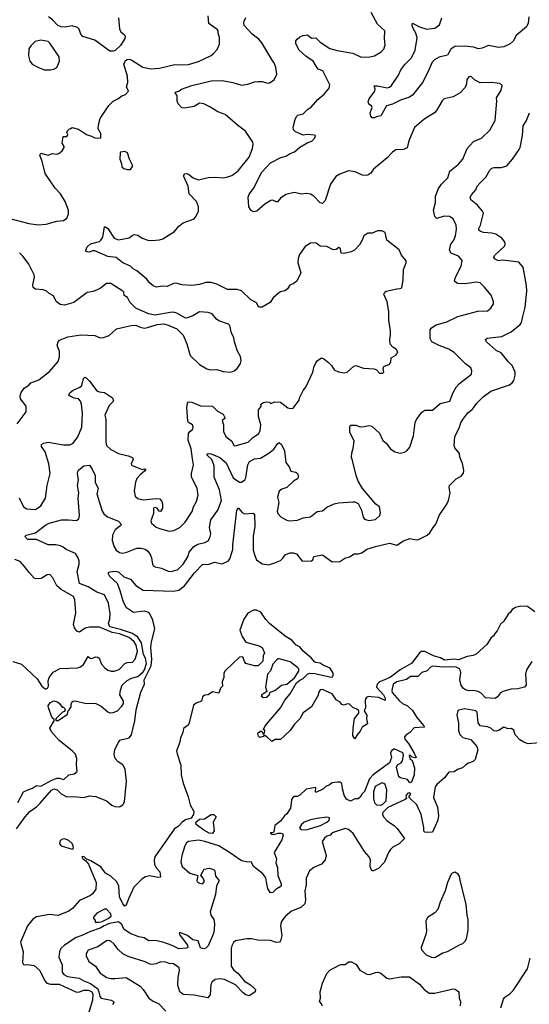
# Model space of a CAD drawing. Extents: x 1690054 to 1842981, y 782881 to 914114.
# Tile 571 of 656: x 1796940 to 1801662, y 852978 to 862098. Entities that reach past the tile are written whole.
import ezdxf

# ---------------------------------------------------------------- set-up
doc = ezdxf.new("R2010")
doc.units = 0

msp = doc.modelspace()

# ---------------------------------------------------------------- linework, layer by layer
at = {"layer": '0CON10XD'}
for points in [[(1801058.5, 858761.5), (1801126.7, 858815), (1801130, 858845), (1801120, 858875), (1801071.7, 858911.7), (1800965, 859016.9), (1800915.4, 859045.4), (1800825, 859080.9), (1800758.1, 859115), (1800743.9, 859145), (1800744.5, 859225), (1800756, 859245), (1800799.1, 859270.9), (1800898.8, 859301.2), (1801000.7, 859349.3), (1801185, 859399.2), (1801275, 859401.2), (1801306, 859425), (1801328.8, 859465), (1801331.2, 859485), (1801307.6, 859547.6), (1801244, 859625), (1801205, 859662.5), (1801173.2, 859666.8), (1801065, 859650.5), (1800995.5, 859655.5), (1800970, 859675), (1800970.8, 859695), (1800983.3, 859726.7), (1801030.6, 859815), (1801038.3, 859868.3), (1801005, 859909.2), (1800936.2, 859935), (1800922.5, 859965), (1800935, 860018.8), (1800960.8, 860055), (1800979.1, 860095), (1800987, 860157), (1800982.5, 860195), (1800957.5, 860255), (1800923.3, 860275), (1800871.4, 860278.6), (1800805, 860257.5), (1800785, 860274.2), (1800774.1, 860335), (1800792.6, 860405), (1800791.4, 860465), (1800820, 860535), (1800849.2, 860575), (1800908, 860635), (1800923.8, 860695), (1801003.6, 860756.4), (1801044.4, 860805.6), (1801085.5, 860904.5), (1801145, 860971.1), (1801217.7, 861002.3), (1801296.7, 861075), (1801345.7, 861164.3), (1801360, 861345), (1801357.5, 861375), (1801400, 861445), (1801410, 861485), (1801406.4, 861496.4), (1801385, 861506.7), (1801315, 861516.2), (1801205, 861514), (1801155, 861542), (1801125, 861568.8), (1801105, 861573.3), (1801082, 861545), (1801079.2, 861505), (1801068.3, 861471.7), (1801019.7, 861420.3), (1800955.8, 861384.2), (1800874.2, 861365.8), (1800855, 861346.7), (1800803.2, 861256.8), (1800784.4, 861235.6), (1800683.8, 861175), (1800598.7, 861101.3), (1800545.8, 860975), (1800528.6, 860911.4), (1800495, 860897.1), (1800426, 860894), (1800395, 860871.2), (1800345, 860820), (1800218.8, 860715), (1800192.7, 860677.3), (1800165, 860658.8), (1800145, 860654), (1800115, 860658), (1800048.3, 860688.3), (1799985, 860697.5), (1799905, 860668.8), (1799867.5, 860645), (1799818.6, 860575), (1799770, 860425), (1799745, 860396.7), (1799725, 860403.3), (1799665, 860464), (1799635, 860483.8), (1799595, 860488), (1799555, 860482.5), (1799482.7, 860497.3), (1799405, 860480), (1799356.7, 860445), (1799328.8, 860411.2), (1799315, 860410), (1799285, 860426.7), (1799267.5, 860425), (1799210.9, 860389.1), (1799136.7, 860325), (1799105, 860318.8), (1799085, 860330), (1799062.9, 860365), (1799058, 860455), (1799067.3, 860482.7), (1799106.2, 860536.2), (1799182.5, 860685), (1799265, 860772.7), (1799358.3, 860821.7), (1799405, 860834.1), (1799445, 860859.1), (1799485, 860873.6), (1799535, 860917.1), (1799608.6, 860961.4), (1799645.5, 860974.5), (1799673.3, 861005), (1799680, 861025), (1799669.3, 861029.3), (1799605, 861036.2), (1799565, 861028.8), (1799495, 861058.8), (1799477.6, 861077.6), (1799473.1, 861103.1), (1799491.1, 861175), (1799505, 861202.5), (1799517, 861213), (1799565, 861227.5), (1799609.7, 861270.3), (1799641.3, 861288.7), (1799701.1, 861358.9), (1799761.7, 861408.3), (1799805.9, 861464.1), (1799813.8, 861495), (1799748.8, 861625), (1799705, 861641.2), (1799695, 861652.5), (1799659.4, 861715), (1799589.5, 861759.5), (1799529.2, 861815), (1799497.5, 861875), (1799498.3, 861901.7), (1799510.5, 861919.5), (1799535, 861938.8), (1799565, 861951.2), (1799605, 861958), (1799645, 861927.1), (1799685, 861931.2), (1799725, 861890), (1799812.9, 861832.9), (1799882.4, 861812.4), (1800025, 861787.5), (1800105, 861750), (1800185, 861754), (1800227.5, 861765), (1800290.3, 861799.7), (1800314, 861825), (1800325.6, 861865), (1800320, 861925), (1800323.9, 861993.9), (1800255, 862056.7), (1800197.1, 862165)], [(1796835, 860259.4), (1797025, 860210), (1797115, 860198.8), (1797185, 860204.2), (1797285, 860231.2), (1797345, 860238), (1797375, 860260), (1797392.7, 860297.3), (1797391.4, 860335), (1797361.4, 860415), (1797318.6, 860485), (1797268.2, 860538.2), (1797176, 860675), (1797149.4, 860789.4), (1797128, 860835), (1797126.2, 860845), (1797135, 860862.5), (1797205, 860842.5), (1797245, 860860), (1797285, 860853.3), (1797301.7, 860858.3), (1797332.5, 860885), (1797352.5, 860915), (1797352.5, 860925), (1797333.3, 860955), (1797343, 861017), (1797375, 861017.5), (1797382.5, 861025), (1797386.7, 861035), (1797377.5, 861055), (1797381.7, 861068.3), (1797401.7, 861088.3), (1797415, 861090), (1797425, 861100), (1797485, 861083.3), (1797557.5, 861035), (1797605, 861020), (1797635, 861003.3), (1797665, 861000), (1797690, 861005), (1797690, 861045), (1797666.4, 861086.4), (1797668.8, 861125), (1797685, 861182.5), (1797766.6, 861303.4), (1797806.2, 861345), (1797855, 861367.5), (1797880.3, 861389.7), (1797918.8, 861405), (1797947.5, 861435), (1797930, 861475), (1797943, 861517), (1797937.5, 861575), (1797903.8, 861685), (1797920.7, 861719.3), (1797935, 861730), (1797955, 861733.3), (1797977.5, 861725), (1798079.3, 861659.3), (1798155, 861642.2), (1798235, 861650.5), (1798376.9, 861683.1), (1798445, 861678.8), (1798505, 861684.4), (1798595, 861710), (1798713.3, 861766.7), (1798735.5, 861784.5), (1798768.7, 861821.3), (1798789.7, 861870.3), (1798792.5, 861935), (1798778, 861975), (1798780, 861995), (1798773.8, 862005), (1798691.7, 862061.7), (1798685.3, 862135)], [(1797855.8, 862115), (1797864.4, 862015), (1797877.5, 861985), (1797909.7, 861959.7), (1797916, 861945), (1797914, 861925), (1797875, 861858), (1797825, 861814.2), (1797805, 861805.8), (1797775, 861807.5), (1797635, 861908.1), (1797525, 861942.2), (1797505, 861964.2), (1797490.2, 862010.2), (1797475, 862025.6), (1797425, 862042.9), (1797361.4, 862028.6), (1797325, 862031.8), (1797292.2, 862045), (1797245, 862097.5), (1797206.2, 862125)], [(1798305, 859625.6), (1798265, 859630), (1798205, 859621.9), (1798175, 859634.2), (1798141.3, 859661.3), (1798117.5, 859695), (1798025, 859770.8), (1797990.7, 859790.7), (1797966.1, 859816.1), (1797895, 859847.3), (1797835, 859894.4), (1797755, 859904.4), (1797635, 859956), (1797615, 859958), (1797585, 859946.2), (1797565, 859946.7), (1797550, 859955), (1797566, 859995), (1797595, 860022.5), (1797680, 860045), (1797692.5, 860055), (1797708.8, 860085), (1797725, 860180), (1797735, 860180), (1797756, 860165), (1797816, 860076), (1797855, 860058.8), (1797955, 860076.7), (1797985, 860103.3), (1798005, 860108.8), (1798035, 860103.3), (1798075.8, 860075.8), (1798125.8, 860055.8), (1798165, 860052.5), (1798235, 860058.8), (1798265, 860068), (1798335, 860111.2), (1798373.3, 860135), (1798414.1, 860185.9), (1798454.3, 860215.7), (1798555, 860253.8), (1798575, 860280), (1798595.8, 860325), (1798595.8, 860364.2), (1798579.2, 860415), (1798511.2, 860485), (1798500, 860555), (1798460, 860645), (1798461.2, 860658.8), (1798470.7, 860669.3), (1798485, 860672.5), (1798505, 860666.2), (1798546.7, 860635), (1798595, 860615.8), (1798685, 860636.9), (1798755, 860640), (1798825, 860633.8), (1798867.8, 860642.2), (1798905, 860655.6), (1798965, 860698.6), (1799065.7, 860825), (1799098.1, 860905), (1799104.2, 860945), (1799099.2, 860965), (1799032, 861065), (1798958.3, 861121.7), (1798845, 861219.2), (1798775, 861246), (1798696.7, 861295), (1798645, 861318.6), (1798605, 861325.8), (1798555, 861295.8), (1798465, 861278.8), (1798442.3, 861282.3), (1798408.3, 861318.3), (1798400, 861345), (1798400, 861395), (1798383.3, 861415), (1798381.7, 861428.3), (1798415, 861436.7), (1798437.5, 861455), (1798535, 861490), (1798715, 861533.1), (1798815, 861535.6), (1798915, 861516.9), (1798995, 861493.1), (1799055, 861500), (1799115, 861522), (1799145, 861525.8), (1799185.8, 861525.8), (1799235, 861512), (1799255, 861513.8), (1799297.3, 861542.7), (1799321.2, 861595), (1799314, 861655), (1799299.1, 861699.1), (1799286.2, 861715), (1799184.4, 861885), (1799155, 861918.1), (1799094, 861965), (1799020.4, 862045), (1799015.4, 862065), (1799019.1, 862085), (1799035, 862119.2)], [(1801655.8, 862125), (1801650.8, 862065), (1801635, 862033.3), (1801539.3, 861950.7), (1801510.6, 861899.4), (1801485, 861874.2), (1801425, 861848.1), (1801375, 861841.5), (1801285, 861860.6), (1801225, 861834.3), (1801191.7, 861828.3), (1801145, 861845.4), (1801061.7, 861851.7), (1800970.2, 861849.8), (1800934, 861825), (1800905, 861770.8), (1800825, 861750.4), (1800783.2, 861726.8), (1800762.5, 861705), (1800730, 861635), (1800675, 861520.8), (1800579.2, 861400.8), (1800545, 861377.8), (1800475, 861355.7), (1800395, 861316), (1800339.2, 861300.8), (1800285, 861206.7), (1800245, 861200), (1800225, 861190), (1800205, 861190), (1800192.5, 861205), (1800186.2, 861235), (1800205.9, 861285.9), (1800199.5, 861299.5), (1800175, 861317.5), (1800169.3, 861340.7), (1800176.7, 861365), (1800229.2, 861435), (1800234, 861455), (1800223.3, 861485), (1800255, 861486.7), (1800345, 861466.9), (1800366.2, 861473.8), (1800385, 861489.4), (1800449.5, 861585), (1800472, 861635), (1800510.8, 861685), (1800571.5, 861745), (1800602.9, 861815), (1800621.7, 861931.7), (1800608.9, 861975), (1800584.5, 862015.5), (1800575.8, 862045), (1800580, 862065), (1800645, 862032.9), (1800711.3, 862011.3), (1800785, 862018.6), (1800828.9, 862051.1), (1800851.1, 862115)], [(1797225, 861634.4), (1797255, 861639.4), (1797285, 861656.2), (1797308.9, 861715), (1797305, 861753.3), (1797220.5, 861880.5), (1797203.3, 861895), (1797135, 861909.4), (1797084.3, 861895.7), (1797042.3, 861857.7), (1797025, 861830), (1797021.2, 861765), (1797033.3, 861715), (1797055, 861687.5), (1797115, 861656.2), (1797170, 861635), (1797225, 861634.4)], [(1796910, 854605), (1796990, 854715), (1797034.5, 854765), (1797093.9, 854806.1), (1797129.5, 854840.5), (1797235, 854962.9), (1797256.9, 854973.1), (1797285.9, 854965.9), (1797325, 854926.5), (1797375, 854898.6), (1797435, 854901.9), (1797535, 854894), (1797585, 854910), (1797645, 854903.1), (1797745, 854861.4), (1797793.7, 854823.7), (1797821.1, 854811.1), (1797865, 854808.1), (1797895.4, 854824.6), (1797910, 854855), (1797930, 855045), (1797915.5, 855155), (1797895.3, 855195.3), (1797852.5, 855225), (1797825, 855253.6), (1797814.2, 855295), (1797821.2, 855335), (1797855, 855407.5), (1797875, 855426.7), (1797905.5, 855434.5), (1797954.4, 855445.6), (1797975.4, 855474.6), (1798005.8, 855605), (1798018.4, 855705), (1798061.9, 855868.1), (1798095.5, 855945), (1798094.4, 855985), (1798158, 856112), (1798163.5, 856173.5), (1798154.5, 856285.5), (1798160.5, 856335), (1798192.5, 856455), (1798172.9, 856535), (1798146.5, 856595), (1798136.1, 856606.1), (1798095, 856620), (1797995, 856608.2), (1797929.5, 856649.5), (1797902.6, 856702.6), (1797869.1, 856809.1), (1797845.7, 856875.7), (1797775, 856941.9), (1797762.9, 856965), (1797762.7, 856977.3), (1797775.6, 856984.4), (1797825, 856989.6), (1797855, 856983.6), (1797905, 856936.5), (1797965, 856915.7), (1798016.1, 856856.1), (1798085, 856813.3), (1798365, 856804.6), (1798415, 856813.8), (1798465.7, 856854.3), (1798558.5, 856975), (1798635, 857052.9), (1798695, 857055.5), (1798745, 857072.5), (1798815, 857057.1), (1798874.7, 857085.2), (1798886.5, 857103.5), (1798915, 857190.8), (1798915.2, 857235), (1798951.9, 857555), (1798965, 857576.2), (1799002.5, 857532.5), (1799021.7, 857521.7), (1799098.8, 857528.8), (1799115, 857517.5), (1799119.5, 857405), (1799102.3, 857315), (1799103.6, 857185), (1799120, 857125), (1799135, 857096.2), (1799185, 857059.2), (1799245, 857047.5), (1799295, 857062.9), (1799355, 857088), (1799379.3, 857110.7), (1799401.2, 857145), (1799445, 857160.8), (1799475, 857160.8), (1799505, 857151.2), (1799556.4, 857083.6), (1799645, 857086.7), (1799656.7, 857095), (1799665, 857127.5), (1799745, 857140), (1799835, 857077.5), (1799905, 857080), (1799950.9, 857109.1), (1799995, 857124), (1800038.8, 857151.2), (1800075, 857150), (1800110.9, 857159.1), (1800155, 857193.1), (1800235, 857218.6), (1800365, 857250), (1800435, 857232.5), (1800495, 857270), (1800555, 857293.3), (1800615, 857280), (1800636.4, 857283.6), (1800715, 857323.3), (1800740, 857345), (1800770, 857395), (1800796.7, 857425), (1800828.7, 857511.3), (1800895, 857606), (1800914.4, 857645), (1800927.4, 857712.6), (1800918.9, 857765), (1800922.2, 857785), (1800983.7, 857846.3), (1801029.2, 857870.8), (1801052.9, 857897.1), (1801054.2, 857925), (1801041.6, 857988.4), (1801019.3, 858045), (1801015, 858078.6), (1800972.8, 858132.8), (1800964.2, 858155), (1800971.4, 858238.6), (1801010.8, 858315), (1801025.7, 858365), (1801045, 858396.2), (1801091.7, 858458.3), (1801135, 858490.8), (1801175, 858547.1), (1801234, 858606), (1801305, 858656.4), (1801476.7, 858715), (1801504.2, 858735.8), (1801517.5, 858755), (1801530.8, 858805), (1801530, 858835), (1801502.9, 858895), (1801465, 858932.2), (1801401.4, 859011.4), (1801353.1, 859035), (1801264.2, 859115), (1801256.2, 859135), (1801271.9, 859148.1), (1801406.7, 859163.3), (1801495, 859207.5), (1801575.4, 859274.6), (1801587.8, 859295), (1801601.2, 859348.8), (1801622.8, 859435), (1801639.1, 859585), (1801636.9, 859636.9), (1801605.8, 859805), (1801565, 859851.2), (1801415, 859870), (1801375, 859866), (1801345, 859878.8), (1801333.8, 859895), (1801338, 859915), (1801435, 860003.3), (1801438.8, 860025), (1801431.2, 860045), (1801405.8, 860075.8), (1801351.4, 860111.4), (1801315, 860121.9), (1801237.2, 860127.2), (1801210, 860135), (1801195, 860150), (1801193.3, 860165), (1801210.8, 860195), (1801237.5, 860305), (1801229.2, 860325), (1801181.3, 860381.3), (1801120.7, 860430.7), (1801113.8, 860453.8), (1801124.5, 860475), (1801167.2, 860522.8), (1801179.2, 860555), (1801202, 860585), (1801259.3, 860640.7), (1801295.5, 860704.5), (1801315, 860722.5), (1801335, 860728.9), (1801405, 860728.1), (1801454.1, 860745.9), (1801504.5, 860805), (1801568.5, 860895), (1801577.5, 860915), (1801598.8, 861025), (1801604.3, 861115), (1801633, 861157), (1801662, 861235)], [(1797965, 860710), (1797986.7, 860745), (1797956.4, 860806.4), (1797937.5, 860865), (1797915, 860877.5), (1797875, 860870), (1797870, 860865), (1797867, 860807), (1797883.3, 860765), (1797887.5, 860735), (1797905, 860720), (1797935, 860710), (1797965, 860710)], [(1796935, 857668.8), (1796974, 857585), (1797005, 857568), (1797085, 857562), (1797135, 857596.2), (1797180, 857665), (1797193.8, 857785), (1797221.2, 857895), (1797210.8, 857985), (1797175.6, 858095), (1797143.1, 858145), (1797142.5, 858165), (1797162.8, 858177.2), (1797205, 858184.5), (1797345, 858161.9), (1797405, 858160), (1797435, 858175.8), (1797479.1, 858235), (1797514.6, 858325), (1797521.8, 858455), (1797512, 858538), (1797502.9, 858565), (1797485.8, 858585), (1797443.8, 858593.8), (1797401.2, 858615), (1797396.2, 858625), (1797408, 858645), (1797434.6, 858665.4), (1797496.7, 858695), (1797515, 858711.2), (1797530.8, 858775), (1797544.1, 858785.9), (1797555, 858782), (1797585, 858750.8), (1797655, 858660), (1797675, 858650.6), (1797725, 858645.4), (1797800, 858595), (1797807.9, 858565), (1797768.5, 858525), (1797728, 858435), (1797738.1, 858398.1), (1797738.1, 858185), (1797744.2, 858154.2), (1797785, 858115.7), (1797855, 858080.8), (1797945, 858059.2), (1797985, 858043.3), (1797992.5, 858025), (1797974.1, 857985), (1797975, 857971.5), (1798075, 857932.5), (1798095, 857938.8), (1798107.5, 857935), (1798096.7, 857915), (1798055, 857883.3), (1798025, 857850), (1798011.4, 857815), (1798001.2, 857735), (1798008.8, 857685), (1798035, 857664.2), (1798085, 857652.2), (1798205, 857664.2), (1798239.4, 857659.4), (1798257, 857637), (1798264, 857615), (1798263.8, 857575), (1798245, 857542), (1798232, 857545), (1798212, 857575), (1798195, 857580.8), (1798179.4, 857575), (1798180, 857525), (1798155.8, 857455), (1798160.8, 857435), (1798205, 857398), (1798235, 857384.2), (1798325, 857362), (1798366.4, 857366.4), (1798425, 857394), (1798474, 857445), (1798537, 857543), (1798550, 857585), (1798578.6, 857635), (1798591.9, 857695), (1798584.6, 857754.6), (1798532.1, 857865), (1798532.1, 857895), (1798549.4, 857975), (1798539.5, 858029.5), (1798527.1, 858122.9), (1798500.6, 858205), (1798504.1, 858265.9), (1798515, 858282.9), (1798542.5, 858305), (1798546.9, 858325), (1798542, 858345), (1798505, 858368.6), (1798499.1, 858379.1), (1798489.3, 858505), (1798494.6, 858545.4), (1798505, 858558.8), (1798535, 858555.8), (1798615, 858520.8), (1798725, 858520), (1798773.2, 858473.2), (1798824.2, 858444.2), (1798841.2, 858415), (1798840, 858405), (1798814.3, 858385), (1798826.7, 858345), (1798827.5, 858285), (1798848.3, 858238.3), (1798904.2, 858195), (1798925, 858155.7), (1798935, 858151.1), (1799055.9, 858184.1), (1799096.7, 858225), (1799155, 858266), (1799167.6, 858292.4), (1799173.3, 858345), (1799153, 858423), (1799152.5, 858485), (1799177.5, 858515), (1799172.5, 858535), (1799195, 858551.2), (1799225, 858558), (1799256.2, 858556.2), (1799265, 858543.3), (1799305, 858558.6), (1799355.6, 858555.6), (1799425, 858503.3), (1799445, 858496.7), (1799475, 858500), (1799530, 858575), (1799532.5, 858595), (1799565.8, 858664.2), (1799592.5, 858695), (1799655.5, 858834.5), (1799669.7, 858890.3), (1799685.5, 858924.5), (1799695, 858938), (1799735, 858965.8), (1799755, 858958.8), (1799802, 858922), (1799830, 858895), (1799855, 858856), (1799895, 858836), (1799945, 858828), (1799975, 858833.8), (1800035, 858890), (1800055, 858896), (1800125, 858872), (1800225, 858863.8), (1800245, 858853.8), (1800274.6, 858824.6), (1800305.5, 858824.5), (1800312.5, 858835), (1800306.7, 858865), (1800312.5, 858885), (1800365, 858907.5), (1800379.3, 858930.7), (1800382.5, 858965), (1800425, 858992.5), (1800442.5, 859015), (1800430, 859045), (1800395.9, 859065.9), (1800372.7, 859092.7), (1800369.2, 859135), (1800376.9, 859175), (1800375, 859217.5), (1800361.1, 859315), (1800361.5, 859395), (1800345.6, 859485), (1800313.3, 859555), (1800323.3, 859575), (1800335.9, 859584.1), (1800435, 859606.2), (1800465, 859607.5), (1800480, 859615), (1800493.3, 859685), (1800497, 859783), (1800520, 859845), (1800520, 859865), (1800476.4, 859916.4), (1800455.5, 859965.5), (1800342, 860055), (1800325, 860127.5), (1800295, 860143.3), (1800255, 860143.3), (1800205, 860120), (1800165, 860122.5), (1800127.5, 860095), (1800113.6, 860056.4), (1800087.3, 860012.7), (1800043.3, 859965), (1800012.3, 859947.7), (1799945, 859931.2), (1799917, 859937), (1799911.2, 859975), (1799897, 859987), (1799870.6, 859969.4), (1799845, 859966.5), (1799785, 859997.5), (1799725, 859999.2), (1799687.4, 860027.4), (1799669.2, 860030.8), (1799635, 860028.1), (1799585, 859997.5), (1799532.5, 859925), (1799519.2, 859885), (1799518.3, 859848.3), (1799543.3, 859755), (1799507.5, 859675), (1799475, 859652), (1799441.7, 859638.3), (1799420, 859605), (1799395, 859586.7), (1799355, 859576.7), (1799337.5, 859565), (1799288.3, 859521.7), (1799260.3, 859479.7), (1799185, 859434.2), (1799155, 859436.7), (1799132.5, 859475), (1799077, 859507), (1798995, 859585.7), (1798955, 859599.4), (1798865, 859598.6), (1798765, 859648.1), (1798715, 859663.1), (1798665, 859664.4), (1798604.6, 859645.4), (1798535, 859635.6), (1798445, 859642.9), (1798385, 859659.2), (1798363.3, 859655), (1798305, 859625.6)], [(1798335, 859385.8), (1798195, 859361.4), (1798133.6, 859373.6), (1798016.6, 859426.6), (1797960.9, 859480.9), (1797938.8, 859525), (1797908.8, 859545), (1797903.8, 859575), (1797896, 859585), (1797785, 859656.2), (1797744.2, 859655.8), (1797688.8, 859611.2), (1797657.5, 859595), (1797619.1, 859580.9), (1797565, 859571.2), (1797442.1, 859477.9), (1797355, 859454.2), (1797315, 859461.2), (1797277, 859487), (1797251.7, 859541.7), (1797211.7, 859561.7), (1797185, 859586.7), (1797156.1, 859596.1), (1797085, 859603.3), (1797065, 859617.5), (1797062.3, 859642.3), (1797076.9, 859715), (1797074.2, 859735), (1797023.2, 859833.2), (1796971.4, 859905), (1796938.5, 859938.5)], [(1796917.1, 858355), (1797001.2, 858465), (1797000.7, 858519.3), (1796945.7, 858585), (1796943.1, 858615), (1796954.4, 858645), (1796982.5, 858685), (1797025, 858712), (1797044.4, 858735.6), (1797116.9, 858763.1), (1797215, 858841.2), (1797295, 858932), (1797308.9, 858975), (1797307.8, 859025), (1797285.8, 859085), (1797295.8, 859115), (1797309.7, 859130.3), (1797385, 859159.4), (1797505, 859178.6), (1797635, 859173.3), (1797685, 859152.5), (1797715, 859153.3), (1797767.3, 859172.7), (1797837.5, 859235), (1797973.8, 859266.2), (1798015, 859268.1), (1798055, 859250), (1798095, 859241.9), (1798125, 859245.8), (1798214.3, 859275.7), (1798275, 859280), (1798315, 859270), (1798395, 859236.2), (1798455, 859176.7), (1798489.2, 859095), (1798519.3, 858989.3), (1798604.2, 858904.2), (1798672.5, 858865), (1798705, 858856.2), (1798765, 858857.5), (1798825, 858839.2), (1798895, 858833.8), (1798927.5, 858845), (1798953.9, 858866.1), (1798986.1, 858913.9), (1798993, 858937), (1798985, 858980), (1798958.3, 859028.3), (1798930, 859115), (1798924, 859155), (1798902.5, 859195), (1798885.6, 859265), (1798875, 859277.5), (1798785, 859307.5), (1798763.3, 859325), (1798722.5, 859375), (1798685.5, 859385.5), (1798605, 859392), (1798545, 859356), (1798495, 859335.8), (1798475, 859334), (1798395, 859380), (1798365, 859388.6), (1798335, 859385.8)], [(1796921.3, 854848.7), (1796975, 854946.9), (1797015, 854965.6), (1797059.1, 854980.9), (1797095, 855003.8), (1797135, 854999.2), (1797236.6, 855053.4), (1797285, 855071.5), (1797305, 855073.7), (1797348.9, 855061.1), (1797395, 855103.1), (1797445, 855113.8), (1797470.8, 855135), (1797466.4, 855196.4), (1797470, 855255), (1797455.4, 855295), (1797426.5, 855325), (1797305, 855421.4), (1797235, 855502.2), (1797220, 855535), (1797260, 855605), (1797260, 855615), (1797241.4, 855631.4), (1797205.8, 855725), (1797204.2, 855745), (1797225, 855772.5), (1797255, 855788.1), (1797289.8, 855779.8), (1797310, 855765), (1797331.7, 855731.7), (1797345, 855730), (1797355, 855720), (1797362.5, 855705), (1797355, 855690), (1797337, 855683), (1797277.5, 855625), (1797270, 855615), (1797277.5, 855607.5), (1797295, 855606.2), (1797382.5, 855665), (1797387.5, 855695), (1797396.7, 855705), (1797417.5, 855732.5), (1797416.2, 855755), (1797424.2, 855775.8), (1797435, 855786.2), (1797455, 855789.2), (1797555, 855765.7), (1797625, 855768.6), (1797645, 855764.2), (1797695, 855740), (1797755, 855686.7), (1797775, 855678.8), (1797805, 855680), (1797845, 855696.7), (1797885, 855738.8), (1797901.4, 855765), (1797900, 855785), (1797868.6, 855845), (1797873.2, 855886.8), (1797890.4, 855935), (1797935, 855977.5), (1797975, 855997.7), (1798035, 856015.6), (1798085, 856057.5), (1798095, 856075.4), (1798116.1, 856136.1), (1798105.2, 856185), (1798088, 856218), (1798067.2, 856327.2), (1798035, 856379.3), (1797985, 856412.6), (1797875, 856450.6), (1797776.2, 856475), (1797762.7, 856505), (1797775, 856550), (1797777.3, 856595), (1797763.1, 856695), (1797725, 856770), (1797655, 856795.7), (1797575, 856845.6), (1797495, 856876), (1797473.7, 856986.3), (1797490, 857055), (1797490, 857085), (1797482.5, 857115), (1797456.2, 857155), (1797370.7, 857190.7), (1797343.1, 857213.1), (1797316.7, 857225), (1797275, 857235.5), (1797205, 857234.6), (1797095, 857282), (1797015, 857284.3), (1796994, 857305), (1796991.2, 857315), (1797000, 857325), (1797085, 857345.3), (1797182, 857418), (1797214.2, 857435), (1797327.5, 857465), (1797393.2, 857466.8), (1797465, 857460), (1797486.7, 857475), (1797493.5, 857505), (1797480.3, 857665), (1797487.7, 857715), (1797476.7, 857785), (1797483.5, 857835), (1797474.4, 857895), (1797477, 857913), (1797483.4, 857926.6), (1797534.4, 857965.6), (1797585, 857971.2), (1797612.5, 857935), (1797638.6, 857875), (1797639.4, 857815), (1797665.7, 857755), (1797652.9, 857705), (1797703.6, 857545), (1797720.8, 857520.8), (1797753.3, 857493.3), (1797855, 857452.2), (1797880, 857425), (1797876.3, 857413.7), (1797825, 857374.4), (1797798.2, 857325), (1797796.2, 857275), (1797813.8, 857215), (1797834.1, 857184.1), (1797865, 857161.9), (1797895, 857157.8), (1797932.4, 857167.6), (1798025, 857201.8), (1798065, 857201.8), (1798102.9, 857192.9), (1798126.3, 857176.3), (1798150, 857145), (1798162, 857115), (1798168.8, 857055), (1798175, 857043.8), (1798195, 857031.4), (1798255, 857018.1), (1798315, 856990.8), (1798345, 856986), (1798405, 857007.1), (1798454.6, 857055.4), (1798496.8, 857123.2), (1798510, 857165), (1798552.1, 857217.9), (1798588.8, 857241.2), (1798655.4, 857254.6), (1798685, 857272), (1798700.9, 857299.1), (1798709.4, 857335), (1798699.5, 857395), (1798710, 857465), (1798774.7, 857555.3), (1798810.8, 857645), (1798790.9, 857745), (1798741.2, 857861.2), (1798742.7, 857965), (1798720, 858025), (1798677.5, 858065), (1798676, 858075), (1798685, 858081.4), (1798715, 858078.5), (1798795, 858042.2), (1798853.6, 857993.6), (1798919.2, 857855), (1798975, 857814.2), (1798995, 857814), (1799025, 857835.8), (1799035, 857856.2), (1799054.6, 857975), (1799070, 858005), (1799115, 858031.5), (1799171.6, 858038.4), (1799248.1, 858081.9), (1799295, 858120), (1799328.9, 858171.1), (1799345, 858180.8), (1799366.9, 858165), (1799394.3, 858105), (1799405.5, 857995.5), (1799435.7, 857955.7), (1799453.3, 857915), (1799498.3, 857908.3), (1799512.5, 857895), (1799523.3, 857865), (1799513.3, 857845), (1799476.9, 857823.1), (1799415, 857766.7), (1799369.3, 857750.7), (1799345, 857732.5), (1799328, 857675), (1799340, 857625), (1799326.7, 857545), (1799331.2, 857525), (1799361.2, 857491.2), (1799415, 857461.2), (1799435, 857456.2), (1799515, 857462), (1799565, 857483.8), (1799635, 857493.8), (1799695, 857544), (1799745, 857549.2), (1799785, 857582), (1799854.6, 857615.4), (1799895, 857624.3), (1800025, 857633.8), (1800045, 857633.3), (1800075, 857617.5), (1800105.8, 857555), (1800121.2, 857491.2), (1800135, 857472), (1800175, 857459.2), (1800235, 857470), (1800276.2, 857505), (1800282, 857535), (1800272, 857585), (1800240.2, 857610.2), (1800114.5, 857754.5), (1800075.7, 857825), (1800056.9, 857875), (1800023.6, 858016.4), (1800014.2, 858044.2), (1800016, 858085), (1800029.4, 858125), (1800039.2, 858195), (1799998.8, 858278.8), (1799998, 858325), (1800006.2, 858343.8), (1800055, 858342.5), (1800095, 858325.8), (1800135, 858328.8), (1800175, 858340), (1800203.6, 858333.6), (1800275, 858268.8), (1800305, 858201.2), (1800335.6, 858175.6), (1800375, 858123.8), (1800415, 858096.7), (1800465, 858083.3), (1800506.4, 858093.6), (1800526.4, 858103.6), (1800555, 858137.5), (1800588.9, 858245), (1800602.6, 858367.4), (1800615, 858396.2), (1800665, 858463.8), (1800695, 858481.2), (1800765, 858482), (1800835, 858544), (1800925, 858563.8), (1800954.6, 858645), (1800983.6, 858695), (1801015, 858728.9), (1801058.5, 858761.5)], [(1796874.6, 856154.6), (1796957.6, 856127.6), (1797102.6, 855992.6), (1797145.4, 855925), (1797175, 855900), (1797185, 855898.9), (1797195.8, 855905), (1797207.1, 855925), (1797204.2, 855975), (1797214.2, 856005), (1797250, 856055), (1797315, 856089.2), (1797475, 856095.6), (1797497.8, 856102.2), (1797532.2, 856125), (1797575, 856198.8), (1797593.6, 856183.6), (1797605, 856181.9), (1797645, 856195.5), (1797665, 856194.3), (1797676.9, 856185), (1797698.6, 856128.6), (1797725, 856097.5), (1797755, 856073.3), (1797786.1, 856063.9), (1797815.9, 856064.1), (1797860.7, 856079.3), (1797914, 856135), (1797935, 856143.1), (1797985, 856147.9), (1798008.8, 856175), (1798032.2, 856245), (1798019.2, 856305), (1798001.7, 856335), (1797955, 856376.4), (1797865, 856410.2), (1797795, 856421.9), (1797710.4, 856460.4), (1797675, 856470.1), (1797585, 856471), (1797545, 856461.2), (1797495, 856426.2), (1797468.2, 856435), (1797446.9, 856465), (1797438.6, 856495), (1797459.5, 856605), (1797449.2, 856725), (1797437.1, 856755), (1797325, 856820.3), (1797284.4, 856855), (1797247.6, 856927.6), (1797218.3, 856958.3), (1797195, 856956.2), (1797138.3, 856921.7), (1797089.5, 856919.5), (1797075, 856926.7), (1797026.8, 856976.8), (1796985, 857032), (1796945, 857079.2), (1796895, 857097.1)], [(1801713.8, 856615), (1801645, 856663.1), (1801584.4, 856665.6), (1801535, 856652.5), (1801504.3, 856635), (1801488.3, 856611.7), (1801465, 856593.3), (1801424.3, 856525.7), (1801395, 856498.2), (1801362.5, 856437.5), (1801343.8, 856416.2), (1801329.9, 856390.1), (1801305, 856370.8), (1801268.3, 856311.7), (1801168.9, 856221.1), (1801142.5, 856207.5), (1801085, 856200.8), (1801005, 856169.9), (1800965, 856173.6), (1800875, 856166.8), (1800837.3, 856187.3), (1800775, 856206.1), (1800695, 856246.8), (1800662.5, 856247.5), (1800645, 856233.7), (1800573.4, 856136.6), (1800465, 856075.9), (1800375, 856009.4), (1800315, 855979.2), (1800273.5, 855966.5), (1800251, 855945), (1800246.2, 855915), (1800310, 855845), (1800325.8, 855815), (1800326.4, 855793.6), (1800268.5, 855818.5), (1800195, 855827.5), (1800175, 855830), (1800156.7, 855823.3), (1800145, 855806.7), (1800140.4, 855785), (1800144.4, 855725.6), (1800131.1, 855695), (1800155.4, 855655), (1800151.7, 855621.7), (1800162, 855575), (1800114.1, 855545.9), (1800095, 855507.1), (1800066.9, 855475), (1800045, 855437.5), (1800027.3, 855467.3), (1800028.5, 855535), (1800043.1, 855626.9), (1800082.5, 855675), (1800081.9, 855695), (1800062.5, 855712.5), (1800027.5, 855727.5), (1799995, 855759.4), (1799975, 855760.4), (1799945, 855750.4), (1799925.3, 855755.3), (1799905, 855780), (1799873.8, 855793.8), (1799835, 855853.5), (1799745, 855893.3), (1799725, 855890.8), (1799713.5, 855876.5), (1799700.8, 855835), (1799645, 855733.3), (1799565, 855676.7), (1799535, 855621.2), (1799485.6, 855574.4), (1799445, 855513.3), (1799355, 855430), (1799308.3, 855431.7), (1799275, 855412.5), (1799230, 855455), (1799205, 855470), (1799195, 855460), (1799165, 855450), (1799153.3, 855463.3), (1799147.5, 855485), (1799155, 855500), (1799165, 855500), (1799175, 855510), (1799188.3, 855498.3), (1799191.7, 855481.7), (1799208.3, 855491.7), (1799210, 855515), (1799200, 855525), (1799215, 855557.5), (1799356.2, 855725), (1799396.2, 855795), (1799447.3, 855852.7), (1799504.5, 855955), (1799535, 855981.2), (1799564.8, 855995.2), (1799605, 856036), (1799625, 856046.2), (1799675, 856040.8), (1799825, 856007.5), (1799838.9, 856011.1), (1799845.4, 856025), (1799843.6, 856045), (1799815, 856092.5), (1799750.8, 856120.8), (1799725, 856139.5), (1799685, 856143.3), (1799670.7, 856150.7), (1799642.8, 856182.8), (1799562.5, 856252.5), (1799539.8, 856285), (1799498.4, 856308.4), (1799483.3, 856325), (1799465, 856348.3), (1799399.6, 856389.6), (1799255.5, 856505.5), (1799221.2, 856541.2), (1799175, 856610.6), (1799135, 856628), (1799105, 856628.8), (1799055, 856602.5), (1799015, 856546.7), (1798980.8, 856445), (1798982.5, 856435), (1799000, 856385), (1799035, 856332.5), (1799158.3, 856298.3), (1799185, 856283.3), (1799207.3, 856235), (1799195.4, 856205), (1799192.2, 856157.8), (1799148.1, 856111.9), (1799115, 856112.9), (1799035, 856136.2), (1799022.1, 856152.1), (1799006.1, 856196.1), (1798975, 856192.5), (1798845, 856068.5), (1798831.5, 856045), (1798831.5, 856005)], [(1801685, 856152.5), (1801636.7, 856075), (1801627.1, 856035), (1801633.6, 855936.4), (1801617.5, 855915), (1801555, 855898.8), (1801495, 855896.7), (1801415, 855874.4), (1801395, 855862.5), (1801366.2, 855825), (1801345, 855810.8), (1801255, 855816.9), (1801215, 855858.6), (1801186.7, 855875), (1801144.7, 855884.7), (1801105, 855882.6), (1801071, 855891), (1801052.4, 855902.4), (1801031.5, 855931.5), (1801017.6, 855985), (1801027.5, 856047.5), (1801025, 856067.5), (1801015, 856086), (1800985, 856100.5), (1800935.3, 856105.3), (1800865, 856101.4), (1800765, 856111.2), (1800742.3, 856097.7), (1800715, 856067.5), (1800667, 856053), (1800630, 856015), (1800560, 856015), (1800525, 855987.5), (1800498.3, 855981.7), (1800435, 855966.2), (1800398.8, 855945), (1800387.1, 855885), (1800390.6, 855865), (1800455, 855790.8), (1800487.5, 855765), (1800532.5, 855742.5), (1800580, 855700), (1800620.4, 855635), (1800685, 855558.1), (1800689.2, 855545), (1800595, 855540.3), (1800555, 855495.8), (1800518.2, 855471.8), (1800504.5, 855455), (1800508.2, 855435), (1800541.2, 855395), (1800595.7, 855305), (1800612.5, 855265), (1800605, 855260), (1800575, 855266.2), (1800556.8, 855286.8), (1800547.7, 855282.3), (1800555, 855256.2), (1800575.7, 855235.7), (1800597, 855167), (1800595.9, 855104.1), (1800568.8, 855035), (1800555, 855030), (1800531.9, 855061.9), (1800467.5, 855075), (1800452.5, 855085), (1800431.1, 855175), (1800441.1, 855195), (1800475.2, 855214.8), (1800488, 855232), (1800496.9, 855285), (1800488.6, 855308.6), (1800415, 855340.5), (1800405, 855341.1), (1800385, 855327.5), (1800375.4, 855305), (1800385.3, 855265.3), (1800365.3, 855215), (1800215.5, 855104.5), (1800182.3, 855067.7), (1800135, 854950.6), (1800110.6, 854925), (1800094.1, 854895.9), (1800075, 854881.2), (1800045, 854880.4), (1800005, 854861), (1799968.5, 854878.5), (1799945, 854913.8), (1799929.2, 854975), (1799924, 855024), (1799906, 855036), (1799883.7, 855036.3), (1799835, 855028.8), (1799810.5, 855009.5), (1799776.9, 854995), (1799755.3, 854974.7), (1799685, 854939.4), (1799679.4, 854945), (1799685, 854987.5), (1799595, 854972.3), (1799535, 854914.5), (1799515, 854904.4), (1799485, 854904.3), (1799470, 854895), (1799459.4, 854875), (1799455, 854840), (1799448.1, 854795), (1799416.1, 854743.9), (1799393.1, 854725), (1799355.4, 854674.6), (1799305, 854635.5), (1799294, 854575), (1799285, 854567.5), (1799260, 854565), (1799272.5, 854555), (1799295, 854551.8), (1799335, 854563.8), (1799363.5, 854563.5), (1799375, 854560), (1799382.2, 854545), (1799367.5, 854502.5), (1799299.1, 854385), (1799320.4, 854325), (1799312.3, 854285), (1799328.1, 854245), (1799332.6, 854172.6), (1799362.9, 854095), (1799361.4, 854078.6), (1799353, 854067), (1799315, 854046), (1799285, 854013.3), (1799265, 854011.2), (1799238, 854048), (1799219.7, 854145), (1799207.9, 854167.9), (1799190.1, 854190.1), (1799107.1, 854255), (1799086.2, 854295), (1799037, 854297), (1798995, 854307.3), (1798885, 854383.1), (1798785, 854445.3), (1798655, 854487.5), (1798595, 854498.6), (1798505, 854486.2), (1798486, 854474), (1798470.8, 854445), (1798442.4, 854357.6), (1798434.3, 854295), (1798445.8, 854255), (1798515, 854192), (1798591.7, 854171.7), (1798581.1, 854125), (1798585, 854113.8), (1798605, 854100), (1798635, 854093.3), (1798652.5, 854115), (1798640, 854145), (1798617.5, 854175), (1798649.5, 854230.5), (1798695, 854240), (1798735, 854228), (1798747.5, 854215), (1798754.3, 854164.3), (1798785, 854127.5), (1798786.2, 854115), (1798764.4, 854075.6), (1798753.1, 853995), (1798706, 853834), (1798709.4, 853805), (1798737.7, 853765), (1798745.8, 853725), (1798742.6, 853675), (1798736.8, 853633.2), (1798685, 853519.2), (1798665, 853497.5), (1798645, 853492), (1798615, 853500), (1798592, 853565), (1798545, 853575.5), (1798495, 853615.6), (1798425, 853643.3), (1798416.7, 853635), (1798428, 853615), (1798496, 853525), (1798496.7, 853505), (1798485, 853498), (1798415, 853492.7), (1798353.6, 853523.6), (1798265.4, 853554.6), (1798195, 853568.9), (1798135, 853565.5), (1798093.1, 853593.1), (1798045, 853602.7), (1797962.8, 853632.8), (1797905.5, 853675), (1797885, 853718.1), (1797855, 853743.3), (1797773.1, 853726.9), (1797723.5, 853706.5), (1797685, 853682.1), (1797596.3, 853653.7), (1797514.7, 853614.7), (1797462.9, 853597.1), (1797353.7, 853526.4), (1797322, 853495), (1797310, 853465), (1797302.5, 853415), (1797332.5, 853345), (1797334.5, 853275), (1797348.1, 853255), (1797382.5, 853235), (1797489.6, 853219.6), (1797534.2, 853194.2), (1797595, 853170), (1797662.7, 853122.7), (1797674.5, 853095), (1797680.9, 853050.9), (1797694.4, 853035), (1797787.3, 853017.3), (1797808.8, 853005), (1797810.8, 852995), (1797800.8, 852975)], [(1799195, 855820), (1799225, 855824.4), (1799250, 855845), (1799260, 855870), (1799303.3, 855885), (1799366.9, 855933.1), (1799415, 855944.7), (1799485, 856002), (1799527.5, 856065), (1799526.8, 856085), (1799515, 856099.1), (1799445, 856148.9), (1799345, 856178.8), (1799335, 856178.8), (1799321.7, 856168.3), (1799285, 856128), (1799262.2, 856067.8), (1799236.9, 856035), (1799217.5, 855915), (1799230, 855875), (1799183.9, 855846.1), (1799177.5, 855835), (1799195, 855820)], [(1798831.5, 856005), (1798814.7, 855965), (1798820, 855925), (1798801.6, 855905), (1798785, 855858.9), (1798725, 855871.4), (1798685, 855844.5), (1798655, 855841.8), (1798634.4, 855825), (1798623.2, 855786.8), (1798575, 855768.1), (1798551.1, 855748.9), (1798511.2, 855585), (1798500.5, 855565), (1798457, 855533), (1798450.7, 855495), (1798429.1, 855445), (1798423.2, 855406.8), (1798397.4, 855342.6), (1798393.3, 855325), (1798397.4, 855297.4), (1798433.4, 855193.4), (1798437.1, 855105), (1798453.2, 855025), (1798500.3, 854900.3), (1798520.3, 854825), (1798553.8, 854763.8), (1798550, 854735), (1798528.9, 854701.1), (1798475, 854685.8), (1798444.6, 854665.4), (1798411.7, 854628.3), (1798371, 854599), (1798191.8, 854345), (1798185.4, 854314.6), (1798189.2, 854275), (1798205, 854240.8), (1798236.9, 854205), (1798243.6, 854156.4), (1798218.6, 854151.4), (1798142.9, 854167.1), (1798105, 854160), (1798075, 854140.8), (1797998.2, 854061.8), (1797947.3, 853955), (1797925.8, 853895), (1797915, 853886.2), (1797895, 853909.2), (1797865.8, 853975), (1797859.3, 854075), (1797837.9, 854115), (1797785, 854166), (1797735, 854194.2), (1797690, 854250), (1797598.6, 854308.6), (1797555.6, 854325.6), (1797535, 854346.7), (1797516.7, 854343.3), (1797525, 854326.2), (1797550, 854310), (1797576.2, 854276.2), (1797649.1, 854105), (1797644.5, 854045), (1797615, 854000.5), (1797595, 853984.6), (1797495, 853938.9), (1797430, 853865), (1797395, 853840), (1797295, 853802), (1797215, 853809.4), (1797095, 853789.3), (1797062.1, 853767.9), (1797012.5, 853705), (1796948, 853555), (1796972.5, 853465), (1796966.7, 853365), (1796976.1, 853346.1), (1796985, 853342.5), (1797013, 853347), (1797075, 853338.9), (1797125, 853291.8), (1797171.4, 853195), (1797192.6, 853172.6), (1797225, 853164.8), (1797305, 853163.1), (1797465, 853089.3), (1797495, 853092.5), (1797535, 853107.7), (1797575, 853110.1), (1797605, 853097.4), (1797617, 853075), (1797613.3, 853015), (1797575, 852883.1)], [(1801755, 855400.6), (1801652.1, 855392.1), (1801610, 855405), (1801575, 855429.2), (1801530, 855475), (1801516.9, 855516.9), (1801495, 855533.3), (1801465, 855530), (1801425, 855544.4), (1801383, 855517), (1801355, 855508.1), (1801332.5, 855512.5), (1801305, 855535.8), (1801275, 855547.5), (1801205, 855558), (1801188.1, 855585), (1801180, 855685), (1801166.2, 855695), (1801065, 855716), (1801007.3, 855702.7), (1800998.8, 855695), (1800991.2, 855655), (1801005.8, 855585), (1801004.4, 855515), (1801017, 855477), (1801045, 855450), (1801119.5, 855429.5), (1801175, 855367.5), (1801184, 855335), (1801160, 855245), (1801142.3, 855227.7), (1801098.3, 855211.7), (1801075, 855196.2), (1801042.5, 855167.5), (1800995, 855151.9), (1800965, 855131.9), (1800915, 855127.1), (1800876, 855075), (1800806, 855015), (1800788.3, 854991.7), (1800774.4, 854895), (1800810, 854805), (1800820, 854725), (1800813.8, 854685), (1800765, 854573.8), (1800715, 854568), (1800695, 854572), (1800685, 854582.5), (1800683.8, 854615), (1800659.4, 854735), (1800620.6, 854825), (1800547.5, 854895), (1800547.5, 854905), (1800562.5, 854925), (1800555, 854938), (1800536.7, 854935), (1800521.2, 854915), (1800517.5, 854905), (1800522.5, 854885), (1800510, 854875), (1800349.4, 854800.6), (1800304, 854756), (1800301.1, 854735), (1800311.1, 854715), (1800345, 854678.1), (1800376.4, 854656.4), (1800408.8, 854635), (1800436.6, 854606.6), (1800506.2, 854515), (1800455.6, 854464.4), (1800396.8, 854433.2), (1800375, 854412), (1800357.1, 854385), (1800319.2, 854295), (1800265, 854237.3), (1800215, 854215.8), (1800205, 854213.3), (1800199.2, 854219.2), (1800187.5, 854255), (1800191.2, 854315), (1800177.5, 854345), (1800136, 854395), (1800029.9, 854559.9), (1799985, 854597.3), (1799955, 854607.5), (1799835, 854566.1), (1799815, 854545.3), (1799785, 854534.3), (1799765, 854515.7), (1799742, 854485), (1799778.8, 854355), (1799768.8, 854315), (1799736.7, 854275), (1799665.8, 854244.2), (1799624.1, 854215.9), (1799593.3, 854145), (1799595.6, 854084.4), (1799580.6, 854029.4), (1799587.3, 853945), (1799581.7, 853908.3), (1799545.3, 853874.7), (1799459.3, 853840.7), (1799404, 853795), (1799377.5, 853765), (1799362.6, 853737.4), (1799356.5, 853705), (1799368.5, 853615), (1799355.6, 853565), (1799345.8, 853555), (1799315, 853551.8), (1799265, 853567.8), (1799145, 853570.8), (1799086.4, 853583.6), (1799045, 853584.2), (1798940, 853565), (1798920.7, 853549.3), (1798905, 853520), (1798900, 853495), (1798900.6, 853330.6), (1798925, 853295.8), (1798960.8, 853265), (1799022.4, 853192.4), (1799078, 853158), (1799116.7, 853125), (1799123.3, 853115), (1799120, 853095), (1799082.5, 853065), (1799065, 853058), (1799035, 853065.8), (1799009.2, 853085), (1798939.7, 853159.7), (1798837.8, 853207.8), (1798795, 853215.3), (1798752.1, 853207.9), (1798722.2, 853185), (1798711.7, 853161.7), (1798703.3, 853065), (1798683.3, 853036.7), (1798555, 853064.2), (1798455, 853068.6), (1798422.5, 853095), (1798404.1, 853154.1), (1798408.5, 853225), (1798421.9, 853295), (1798415.8, 853315), (1798404, 853325), (1798365, 853353.1), (1798325, 853356.5), (1798295, 853367.1), (1798245, 853370.8), (1798205, 853352), (1798165, 853345.8), (1798145, 853349.2), (1798102.3, 853372.3), (1797945, 853420.8), (1797894.4, 853444.4), (1797852, 853485), (1797815, 853536.2), (1797785, 853562), (1797765, 853570), (1797745, 853565.7), (1797665, 853509.5), (1797575, 853478.8), (1797556, 853445), (1797555.9, 853425.9), (1797580, 853375), (1797641.9, 853331.9), (1797686.1, 853266.1), (1797745.8, 853225.8), (1797785, 853215.8), (1797825, 853215.7), (1797925, 853226.5), (1798056.7, 853145), (1798084.3, 853114.3), (1798136.2, 853035), (1798176.3, 853006.3), (1798226.2, 852985), (1798294, 852915)], [(1800285, 854822.5), (1800305, 854833.1), (1800336.4, 854863.6), (1800342.4, 854965), (1800325, 855012.9), (1800315, 855023.3), (1800295, 855028.9), (1800234, 854995), (1800217.3, 854945), (1800216.7, 854885), (1800225.7, 854845), (1800244.6, 854824.6), (1800285, 854822.5)], [(1798725, 854561.2), (1798695, 854563.1), (1798645, 854590), (1798575, 854644), (1798570.8, 854665), (1798605, 854694.3), (1798653.2, 854696.8), (1798715, 854736.7), (1798740, 854735), (1798760, 854715), (1798732.5, 854665), (1798742.5, 854585), (1798725, 854561.2)], [(1799595, 854594.1), (1799726, 854635), (1799785, 854664.5), (1799807.5, 854685), (1799808.8, 854705), (1799785, 854711.1), (1799695, 854699.2), (1799635, 854686.8), (1799574.2, 854665), (1799551.4, 854645), (1799533.8, 854613.8), (1799546.1, 854596.1), (1799595, 854594.1)], [(1797425, 854414.3), (1797437.8, 854422.2), (1797434.2, 854445), (1797425, 854466.2), (1797395, 854496.2), (1797355, 854510.8), (1797335, 854507.1), (1797315.7, 854494.3), (1797310, 854465), (1797325, 854446), (1797425, 854414.3)], [(1800785, 853412.5), (1800860, 853455), (1800905, 853466.7), (1801015, 853530), (1801045, 853541.2), (1801067.3, 853562.7), (1801078.8, 853585), (1801094, 853665), (1801094.2, 853765), (1801084.3, 853805), (1801077.5, 853905), (1801020, 854125), (1801016.2, 854165), (1801002.5, 854185), (1800971.7, 854201.7), (1800946.4, 854193.6), (1800936.4, 854183.6), (1800903.8, 854105), (1800881.7, 854028.3), (1800835.8, 853925), (1800815, 853856.7), (1800785.6, 853824.4), (1800718.3, 853781.7), (1800701.7, 853748.3), (1800710, 853655), (1800704, 853625), (1800658.8, 853505), (1800664.2, 853484.2), (1800706.4, 853436.4), (1800755, 853413.3), (1800785, 853412.5)], [(1797677.6, 853737.6), (1797705, 853743.8), (1797758.4, 853771.6), (1797788, 853795), (1797784, 853815), (1797745, 853858.8), (1797725, 853858), (1797655, 853821.9), (1797623.3, 853785), (1797622.5, 853775), (1797637.5, 853755), (1797640, 853740), (1797677.6, 853737.6)], [(1801398, 852945), (1801422, 853025), (1801435, 853043.8), (1801481.2, 853075), (1801513, 853107), (1801644.2, 853305.8), (1801670.6, 853405)], [(1799743.1, 852965), (1799740.2, 852980.2), (1799718.8, 853005), (1799726.1, 853036.1), (1799723.8, 853095), (1799732.7, 853127.3), (1799746.1, 853173.9), (1799786.4, 853263.6), (1799812.5, 853295), (1799898.3, 853341.7), (1799915, 853347.5), (1799955, 853347.5), (1799985, 853370), (1800015, 853372.5), (1800055.9, 853345.9), (1800092.5, 853295), (1800155, 853256.2), (1800185, 853253.8), (1800235, 853274), (1800265, 853276), (1800285, 853266.2), (1800340.3, 853220.3), (1800365, 853214.3), (1800475, 853231.2), (1800552.5, 853232.5), (1800643.9, 853163.9), (1800688.1, 853115), (1800735, 853081.9), (1800785, 853081.5), (1800955, 853122.7), (1800975, 853119.4), (1801007.1, 853095), (1801013.1, 853035), (1801023.1, 853005), (1801022.2, 852965)]]:
    msp.add_lwpolyline(points, dxfattribs=at)

doc.saveas('drawing.dxf')
